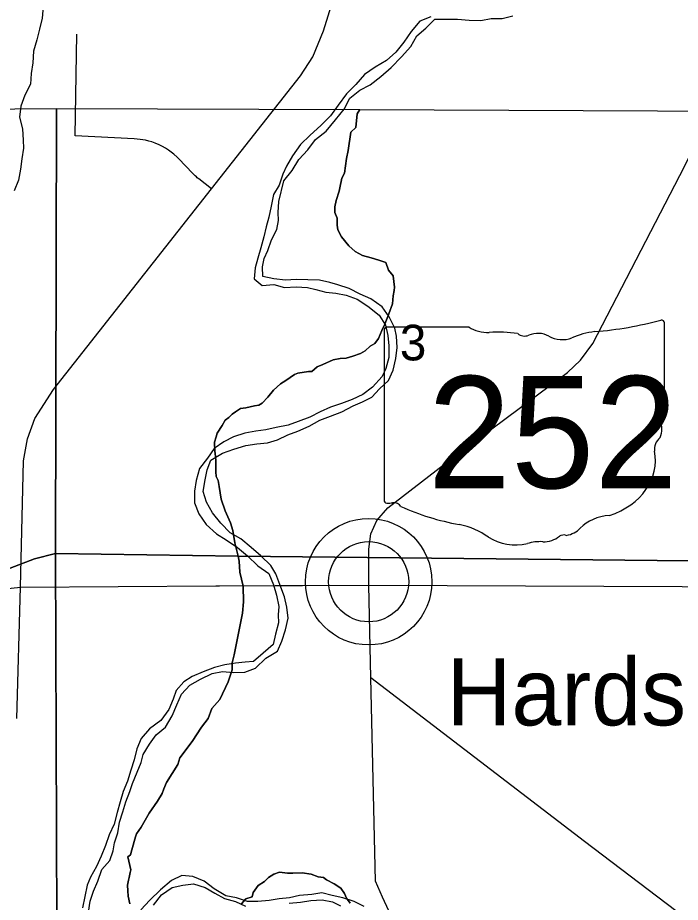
# Model space of a CAD drawing. Extents: x 1985906 to 2277390, y 930619 to 1324581.
# Drawn here: x 2123724 to 2127840, y 1186203 to 1191696 of the extents above; entities that cross this region are included whole.
import ezdxf

# ---------------------------------------------------------------- set-up
doc = ezdxf.new("R2010")
doc.units = 0
for name, color, linetype in [('GM_X_County_Road', 7, 'Continuous'), ('GM_X_Major_River', 7, 'Continuous'), ('GM_X_Minor_River', 7, 'Continuous'), ('GM_X_Section', 7, 'Continuous'), ('GM_X_Section_Text', 7, 'Continuous'), ('GM_X_State_Location', 7, 'Continuous'), ('GM_X_State_Route', 7, 'Continuous'), ('GM_X_State_Shield', 7, 'Continuous'), ('GM_X_Township_Road', 7, 'Continuous'), ('GM_X_Unincorporated', 7, 'Continuous'), ('GM_X_Unincorporated_Location', 7, 'Continuous'), ('GM_X_Unincorporated_Text', 7, 'Continuous')]:
    doc.layers.add(name, color=color, linetype=linetype)

msp = doc.modelspace()

# ---------------------------------------------------------------- linework, layer by layer
at = {"layer": 'GM_X_County_Road'}
for points in [[(2113466.5, 1188070.4), (2113653.8, 1188199.2), (2113695.5, 1188217.9), (2113779.5, 1188221.1), (2116798.7, 1188206.7), (2118646.8, 1188198), (2122654, 1188164.9), (2123002.2, 1188159.9), (2123132.4, 1188147.7), (2123314.9, 1188106.3), (2123399, 1188099.4), (2123455, 1188102.2), (2123580.7, 1188130.1), (2123682.4, 1188153.6), (2123742.3, 1188160.5), (2124955.1, 1188167.2)], [(2125904.3, 1188172.5), (2128825.3, 1188158.7), (2131295.9, 1188151.6), (2134116.2, 1188173.5), (2135922.4, 1188187.2), (2135944.4, 1188187.3), (2136554.4, 1188198), (2137775.2, 1188209.4), (2139494.6, 1188225.5)], [(2124955.1, 1188167.2), (2124977.7, 1188167.4), (2125324.3, 1188169.3)], [(2125324.3, 1188169.3), (2125338.1, 1188169.4), (2125482.5, 1188170.2)], [(2125482.5, 1188170.2), (2125492.5, 1188170.2), (2125904.3, 1188172.5)], [(2135840.4, 1180019.3), (2135823.3, 1180060.7), (2135695.6, 1180178.5), (2135581, 1180235), (2133980.5, 1181451.2), (2132625.8, 1182463.9), (2132406.3, 1182639.4), (2129738, 1184687.5), (2127246.1, 1186580.6), (2125917.8, 1187596.2)]]:
    msp.add_lwpolyline(points, dxfattribs=at)
at = {"layer": 'GM_X_Major_River'}
for points in [[(2126289.7, 1191702.3), (2126221.8, 1191673.8), (2126168, 1191611.3), (2126122.3, 1191544.9), (2126072.6, 1191482.5), (2126014.8, 1191430), (2125944.9, 1191389.6), (2125879.1, 1191343.1), (2125825.3, 1191280.6), (2125765.6, 1191224.1), (2125715.8, 1191153.7), (2125668.1, 1191087.2), (2125606.4, 1191026.7), (2125540.6, 1190966.2), (2125480.8, 1190907.7), (2125431.1, 1190837.3), (2125393.4, 1190774.9), (2125371.6, 1190724.7), (2125347.9, 1190656.4), (2125312.2, 1190598), (2125298.5, 1190525.8), (2125284.8, 1190457.5), (2125267.1, 1190397.3), (2125253.4, 1190335), (2125233.7, 1190266.8), (2125216, 1190202.5), (2125198.3, 1190142.3), (2125192.6, 1190074.1), (2125242.9, 1190032.2), (2125314.9, 1190038.7), (2125381.1, 1190021), (2125453.1, 1190025.4), (2125525.2, 1190019.8), (2125575.3, 1190008.1), (2125637.5, 1189992.4), (2125699.6, 1189984.7), (2125763.7, 1189973.1), (2125831.9, 1189947.4), (2125898.1, 1189905.6), (2125968.5, 1189847.9), (2126008.8, 1189786), (2126023.1, 1189721.9), (2126029.5, 1189657.8), (2126029.8, 1189585.6), (2126010.1, 1189517.3), (2125988.4, 1189467.1), (2125928.6, 1189402.6), (2125868.8, 1189356.1), (2125800.9, 1189325.7), (2125734.9, 1189301.2), (2125667, 1189276.8), (2125603.1, 1189248.3), (2125539.2, 1189215.9), (2125467.2, 1189189.4), (2125403.3, 1189165)], [(2125807.1, 1189285.6), (2125865, 1189310), (2125924.9, 1189340.4), (2125970.7, 1189390.8), (2126026.5, 1189443.2), (2126056.2, 1189507.6), (2126073.9, 1189579.8), (2126081.6, 1189648), (2126077.2, 1189718.2), (2126067, 1189768.3), (2126032.6, 1189838.2), (2125988.2, 1189900.1), (2125917.9, 1189949.9), (2125851.7, 1189979.6), (2125783.5, 1190013.3), (2125713.3, 1190036.9), (2125663.2, 1190050.7), (2125599.1, 1190066.3), (2125454.9, 1190069.5), (2125386.9, 1190067.1), (2125314.7, 1190074.8), (2125246.6, 1190088.4), (2125244.3, 1190148.5), (2125256.1, 1190200.7), (2125277.9, 1190251), (2125301.5, 1190317.3), (2125333.3, 1190381.6), (2125345, 1190435.8), (2125342.8, 1190485.9), (2125346.4, 1190554.1), (2125377.8, 1190682.6), (2125429.6, 1190747.1), (2125471.3, 1190815.4), (2125527, 1190875.9), (2125574.8, 1190940.3), (2125640.6, 1190990.8), (2125698.3, 1191061.3), (2125752, 1191127.8), (2125787.7, 1191196.2), (2125849.5, 1191246.7), (2125913.4, 1191279.1), (2125979.2, 1191331.6), (2126045, 1191386.1), (2126108.8, 1191452.6), (2126166.5, 1191517.1), (2126204.2, 1191583.5), (2126260, 1191631.9), (2126315.8, 1191686.4), (2126455.9, 1191687.2), (2126528, 1191681.6), (2126600.1, 1191677.9), (2126666.1, 1191690.4), (2126734.2, 1191690.7), (2126800.2, 1191707.2)], [(2124162.9, 1186140.5), (2124174.6, 1186208.7), (2124194.3, 1186271), (2124222, 1186333.3), (2124245.7, 1186405.6), (2124295.5, 1186462.1), (2124317.2, 1186522.3), (2124325, 1186572.5), (2124346.7, 1186634.8), (2124356.4, 1186701), (2124376.1, 1186765.3), (2124395.8, 1186825.5), (2124421.5, 1186889.8), (2124437.3, 1186940.1), (2124467, 1187010.4), (2124490.7, 1187070.7), (2124504.4, 1187120.9), (2124542.2, 1187185.2), (2124583.9, 1187241.6), (2124641.7, 1187290.1), (2124683.4, 1187360.5), (2124713.1, 1187428.8), (2124740.8, 1187495.1), (2124792.6, 1187551.6), (2124860.5, 1187588.1), (2124932.4, 1187622.5), (2124996.4, 1187636.9), (2125064.5, 1187629.3), (2125134.5, 1187631.7), (2125200.5, 1187656.1), (2125266.2, 1187718.7), (2125338.1, 1187761.2), (2125365.8, 1187823.5), (2125387.5, 1187893.8), (2125405.2, 1187966.1), (2125396.8, 1188036.2), (2125380.5, 1188100.3), (2125352.1, 1188176.3), (2125327.7, 1188242.3), (2125297.4, 1188294.3), (2125235.1, 1188354.1), (2125174.8, 1188405.8), (2125110.5, 1188459.6), (2125044.2, 1188497.3), (2124985.9, 1188557.1), (2124933.5, 1188621), (2124897.1, 1188687), (2124876.8, 1188753), (2124888.5, 1188825.2), (2124900.2, 1188887.5), (2124923.9, 1188947.8), (2124995.7, 1188992.3), (2125067.7, 1189016.8), (2125141.6, 1189039.2), (2125209.7, 1189049.6), (2125275.7, 1189056), (2125337.7, 1189074.4), (2125401.6, 1189104.9), (2125463.5, 1189129.3), (2125535.4, 1189159.8), (2125601.3, 1189196.2), (2125667.3, 1189220.6), (2125737.2, 1189249.1), (2125807.1, 1189285.6)], [(2125403.3, 1189165), (2125329.3, 1189150.6), (2125265.3, 1189136.2), (2125203.3, 1189127.8), (2125135.3, 1189115.4), (2125065.3, 1189092.9), (2125005.4, 1189062.5), (2124943.6, 1189020), (2124903.8, 1188959.7), (2124854.1, 1188897.2), (2124832.4, 1188822.9), (2124822.7, 1188756.7), (2124823.1, 1188682.5), (2124849.5, 1188614.5), (2124895.8, 1188548.6), (2124958.2, 1188490.8), (2125018.4, 1188453.1), (2125088.7, 1188405.4), (2125151, 1188353.6), (2125215.4, 1188291.8), (2125283.7, 1188244.1), (2125314, 1188174.1), (2125332.4, 1188110), (2125346.7, 1188039.9), (2125343, 1187987.8), (2125343.2, 1187937.6), (2125325.6, 1187867.4), (2125311.9, 1187803.1), (2125248.1, 1187750.6), (2125188.3, 1187698.2), (2125136.2, 1187693.9), (2125076.2, 1187687.5), (2125010.2, 1187677.1), (2124946.2, 1187660.7), (2124876.3, 1187634.3), (2124808.4, 1187605.8), (2124756.5, 1187571.4), (2124708.7, 1187517), (2124688.9, 1187464.8), (2124663.2, 1187400.5), (2124613.5, 1187332), (2124543.7, 1187279.5), (2124492, 1187219), (2124464.2, 1187154.7), (2124446.6, 1187086.5), (2124426.8, 1187024.2), (2124405.2, 1186955.9), (2124379.5, 1186891.6), (2124359.7, 1186827.3), (2124342.1, 1186761.1), (2124322.4, 1186688.8), (2124292.7, 1186622.4), (2124269, 1186556.1), (2124243.3, 1186489.8), (2124213.6, 1186425.5), (2124175.9, 1186359.1), (2124156.1, 1186308.9), (2124140.4, 1186238.6), (2124126.8, 1186168.4)], [(2125876.4, 1186176.3), (2125814.1, 1186208.1), (2125744, 1186229.7), (2125677.8, 1186245.4), (2125613.7, 1186261.1), (2125551.7, 1186250.7), (2125475.6, 1186244.2), (2125411.7, 1186229.8), (2125347.6, 1186223.5), (2125285.6, 1186213.1), (2125215.6, 1186206.7), (2125151.5, 1186208.3), (2125083.3, 1186230), (2125017.2, 1186243.6), (2124944.9, 1186287.3), (2124882.7, 1186333.1), (2124812.4, 1186362.8), (2124744.3, 1186368.4), (2124678.4, 1186337.9), (2124610.7, 1186279.4), (2124544.9, 1186216.9), (2124489.1, 1186156.4)], [(2124567.1, 1186184.9), (2124616.8, 1186249.4), (2124682.7, 1186293.8), (2124750.7, 1186308.3), (2124816.7, 1186316.7), (2124888.8, 1186295), (2124949.1, 1186259.3), (2125009.3, 1186225.5), (2125077.4, 1186207.9), (2125139.7, 1186178.2)], [(2125409.8, 1186197.8), (2125479.8, 1186204.2), (2125545.9, 1186214.6), (2125615.9, 1186217), (2125680, 1186205.3), (2125730.2, 1186181.5)]]:
    msp.add_lwpolyline(points, dxfattribs=at)
at = {"layer": 'GM_X_Minor_River'}
msp.add_lwpolyline([(2123882.6, 1191765.1), (2123876.7, 1191692.9), (2123858.8, 1191624.6), (2123842.9, 1191558.4), (2123822.9, 1191488.2), (2123817, 1191416), (2123807.1, 1191349.8), (2123803.2, 1191283.6), (2123769.3, 1191215.3), (2123743.3, 1191147), (2123735.4, 1191078.8), (2123753.5, 1191006.7), (2123757.6, 1190936.5), (2123759.7, 1190886.4), (2123749.8, 1190820.2), (2123741.9, 1190756), (2123728, 1190687.8), (2123702, 1190621.5)], dxfattribs=at)
at = {"layer": 'GM_X_Section'}
for points in [[(2121366.5, 1191111.6), (2123964.8, 1191131.2), (2123957.9, 1188368.9), (2123829.3, 1188335.4), (2123411, 1188176.3), (2123133.9, 1188300.6), (2121403.4, 1188330.1)], [(2123964.8, 1191131.2), (2125849.9, 1191126.6), (2125832.4, 1191098.2), (2125824.9, 1191013.3), (2125793.6, 1190984.9), (2125776.8, 1190870.3), (2125766.2, 1190821.7), (2125754.6, 1190730), (2125737.1, 1190699), (2125725.2, 1190639.7), (2125721.3, 1190618.1), (2125702.6, 1190560.1), (2125694.6, 1190522.3), (2125693.6, 1190487.3), (2125708.9, 1190450.9), (2125707.9, 1190407.7), (2125712.3, 1190378.1), (2125734.6, 1190335), (2125780.3, 1190279.8), (2125820.3, 1190243.4), (2125865.8, 1190219.2), (2125919.4, 1190204.4), (2125967.5, 1190189.7), (2126011.5, 1190174.9), (2126028.3, 1190127.7), (2126056, 1190092.7), (2126064.8, 1190022.6), (2126063.6, 1190001.1), (2126057, 1189968.7), (2126052, 1189920.1), (2126030.6, 1189856.8), (2126003.7, 1189793.3), (2125986.2, 1189752.9), (2125964.7, 1189703), (2125941.6, 1189671.9), (2125914.3, 1189657), (2125883, 1189627.4), (2125853, 1189609.8), (2125805.2, 1189593.5), (2125764.1, 1189582.7), (2125727.2, 1189578.6), (2125684.7, 1189571.8), (2125620.5, 1189542.1), (2125585, 1189527.2), (2125551, 1189498.8), (2125530.4, 1189498.8), (2125464.7, 1189487.9), (2125442.8, 1189481.1), (2125389.7, 1189442), (2125356.9, 1189423.1), (2125313.4, 1189382.6), (2125278.1, 1189339.4), (2125242.8, 1189302.9), (2125222.3, 1189290.7), (2125194.9, 1189286.7), (2125168.9, 1189278.5), (2125140.2, 1189273.1), (2125107.3, 1189269), (2125076, 1189247.4), (2125056.9, 1189233.9), (2125035.1, 1189213.6), (2125013.3, 1189196.1), (2124994.4, 1189163.7), (2124963.3, 1189115.1), (2124956.6, 1189093.5), (2124947.3, 1189059.8), (2124949.1, 1189004.6), (2124952.1, 1188973.5), (2124955.1, 1188943.9), (2124955.7, 1188876.5), (2124955.9, 1188846.8), (2124968.5, 1188822.6), (2124975.6, 1188784.8), (2124988.6, 1188705.3), (2125012.5, 1188633.9), (2125046.1, 1188558.4), (2125060.2, 1188511.2), (2125073.1, 1188434.4), (2125093, 1188351.2), (2123957.9, 1188368.9)], [(2121403.4, 1188330.1), (2123133.9, 1188300.6), (2123411, 1188176.3), (2123829.3, 1188335.4), (2123957.9, 1188368.9), (2123968.4, 1185491.2), (2121431.2, 1185505.3)]]:
    msp.add_lwpolyline(points, close=True, dxfattribs=at)
for points in [[(2129097.8, 1188310.2), (2125093, 1188351.2), (2125073.1, 1188434.4), (2125060.2, 1188511.2), (2125046.1, 1188558.4), (2125012.5, 1188633.9), (2124988.6, 1188705.3), (2124975.6, 1188784.8), (2124968.5, 1188822.6), (2124955.9, 1188846.8), (2124955.7, 1188876.5), (2124955.1, 1188943.9), (2124952.1, 1188973.5), (2124949.1, 1189004.6), (2124947.3, 1189059.8), (2124956.6, 1189093.5), (2124963.3, 1189115.1), (2124994.4, 1189163.7), (2125013.3, 1189196.1), (2125035.1, 1189213.6), (2125056.9, 1189233.9), (2125076, 1189247.4), (2125107.3, 1189269), (2125140.2, 1189273.1), (2125168.9, 1189278.5), (2125194.9, 1189286.7), (2125222.3, 1189290.7), (2125242.8, 1189302.9), (2125278.1, 1189339.4), (2125313.4, 1189382.6), (2125356.9, 1189423.1), (2125389.7, 1189442), (2125442.8, 1189481.1), (2125464.7, 1189487.9), (2125530.4, 1189498.8), (2125551, 1189498.8), (2125585, 1189527.2), (2125620.5, 1189542.1), (2125684.7, 1189571.8), (2125727.2, 1189578.6), (2125764.1, 1189582.7), (2125805.2, 1189593.5), (2125853, 1189609.8), (2125883, 1189627.4), (2125914.3, 1189657), (2125941.6, 1189671.9), (2125964.7, 1189703), (2125986.2, 1189752.9), (2126003.7, 1189793.3), (2126030.6, 1189856.8), (2126052, 1189920.1), (2126057, 1189968.7), (2126063.6, 1190001.1), (2126064.8, 1190022.6), (2126056, 1190092.7), (2126028.3, 1190127.7), (2126011.5, 1190174.9), (2125967.5, 1190189.7), (2125919.4, 1190204.4), (2125865.8, 1190219.2), (2125820.3, 1190243.4), (2125780.3, 1190279.8), (2125734.6, 1190335), (2125712.3, 1190378.1), (2125707.9, 1190407.7), (2125708.9, 1190450.9), (2125693.6, 1190487.3), (2125694.6, 1190522.3), (2125702.6, 1190560.1), (2125721.3, 1190618.1), (2125725.2, 1190639.7), (2125737.1, 1190699), (2125754.6, 1190730), (2125766.2, 1190821.7), (2125776.8, 1190870.3), (2125793.6, 1190984.9), (2125824.9, 1191013.3), (2125832.4, 1191098.2), (2125849.9, 1191126.6), (2129086.2, 1191111.6)], [(2123968.4, 1185491.2), (2123957.9, 1188368.9), (2125093, 1188351.2), (2125100.1, 1188321.2), (2125103.4, 1188252.4), (2125124.7, 1188164.8), (2125126.9, 1188067.8), (2125120.6, 1187997.6), (2125069.3, 1187740.1), (2125056, 1187688.8), (2125056.4, 1187645.7), (2125030.9, 1187571.5), (2124979.7, 1187462.2), (2124929.5, 1187406.9), (2124906.7, 1187343.5), (2124866, 1187289.5), (2124807.8, 1187201.8), (2124730.5, 1187100.5), (2124718.5, 1187057.4), (2124648.2, 1186946.7), (2124632, 1186907.6), (2124621.3, 1186879.3), (2124592.9, 1186830.7), (2124541.4, 1186756.5), (2124490.1, 1186670.1), (2124461.6, 1186628.3), (2124456.3, 1186609.4), (2124433.7, 1186528.5), (2124424.3, 1186497.5), (2124408, 1186485.3), (2124426.5, 1186404.4), (2124422.5, 1186386.9), (2124415.9, 1186355.9), (2124413.3, 1186341.1), (2124406.7, 1186310), (2124408.4, 1186273.6), (2124410, 1186239.9), (2124421.4, 1186194.1)], [(2124421.4, 1186194.1), (2124410, 1186239.9), (2124408.4, 1186273.6), (2124406.7, 1186310), (2124413.3, 1186341.1), (2124415.9, 1186355.9), (2124422.5, 1186386.9), (2124426.5, 1186404.4), (2124408, 1186485.3), (2124424.3, 1186497.5), (2124433.7, 1186528.5), (2124456.3, 1186609.4), (2124461.6, 1186628.3), (2124490.1, 1186670.1), (2124541.4, 1186756.5), (2124592.9, 1186830.7), (2124621.3, 1186879.3), (2124632, 1186907.6), (2124648.2, 1186946.7), (2124718.5, 1187057.4), (2124730.5, 1187100.5), (2124807.8, 1187201.8), (2124866, 1187289.5), (2124906.7, 1187343.5), (2124929.5, 1187406.9), (2124979.7, 1187462.2), (2125030.9, 1187571.5), (2125056.4, 1187645.7), (2125056, 1187688.8), (2125069.3, 1187740.1), (2125120.6, 1187997.6), (2125126.9, 1188067.8), (2125124.7, 1188164.8), (2125103.4, 1188252.4), (2125100.1, 1188321.2), (2125093, 1188351.2), (2129097.8, 1188310.2)], [(2125115, 1186193.7), (2125140.8, 1186223.4), (2125180.5, 1186236.9), (2125187.1, 1186263.9), (2125216.9, 1186307.1), (2125257.8, 1186331.4), (2125282.3, 1186355.7), (2125315, 1186377.3), (2125350.6, 1186389.5), (2125400, 1186384.2), (2125432.9, 1186382.9), (2125490.4, 1186385.6), (2125548.1, 1186377.6), (2125590.7, 1186361.5), (2125623.6, 1186356.2), (2125643, 1186341.4), (2125689.8, 1186317.2), (2125731.1, 1186290.2), (2125753.3, 1186256.6), (2125767.3, 1186228.3), (2125789.5, 1186197.3)], [(2125789.5, 1186197.3), (2125767.3, 1186228.3), (2125753.3, 1186256.6), (2125731.1, 1186290.2), (2125689.8, 1186317.2), (2125643, 1186341.4), (2125623.6, 1186356.2), (2125590.7, 1186361.5), (2125548.1, 1186377.6), (2125490.4, 1186385.6), (2125432.9, 1186382.9), (2125400, 1186384.2), (2125350.6, 1186389.5), (2125315, 1186377.3), (2125282.3, 1186355.7), (2125257.8, 1186331.4), (2125216.9, 1186307.1), (2125187.1, 1186263.9), (2125180.5, 1186236.9), (2125140.8, 1186223.4), (2125115, 1186193.7)]]:
    msp.add_lwpolyline(points, dxfattribs=at)
at = {"layer": 'GM_X_State_Route'}
msp.add_lwpolyline([(2126174.7, 1185836.3), (2125990.3, 1186235.5), (2125947.3, 1186333.4), (2125917.8, 1187596.2), (2125904.3, 1188172.5), (2125906.1, 1188395.2), (2125917.1, 1188491.6), (2125954.3, 1188574.3), (2126023.6, 1188653.3), (2126369.4, 1188919.9), (2127138.7, 1189492.1), (2127220, 1189569.2), (2127297.1, 1189672.4), (2127866.7, 1190772), (2128131.6, 1191304.6), (2128237.4, 1191542.4), (2128399.7, 1192118)], dxfattribs=at)
at = {"layer": 'GM_X_State_Shield'}
for p, q in [((2126527.7, 1189774.6), (2126018.1, 1189774.6)), ((2127741.2, 1189248), (2127741.2, 1189800.8)), ((2126001, 1189756.4), (2126001, 1188699.8)), ((2127741, 1189248.2), (2127741.2, 1189248))]:
    msp.add_line(p, q, dxfattribs=at)
for centre, major_axis, start_param, end_param in [((2126020.9, 1189758.7), (20.2, 0), 1.712693, 3.28349), ((2126649.1, 1189897.3), (195.5, 0), 4.042523, 4.731795), ((2127121.3, 1191215.2), (1845.5, 0), 4.814394, 5.042369), ((2127721.9, 1189803.1), (19.4, 0), 6.141152, 7.989035), ((2126713.9, 1189181.4), (702, 0), 1.404758, 1.657858), ((2126873.3, 1189764.1), (56.4, 0), 3.836095, 5.185415), ((2126956.1, 1189642), (117.3, 0), 0.950623, 2.079405), ((2127107.5, 1189809.5), (141.1, 0), 4.081561, 5.145723), ((2127356.7, 1189451.9), (371.3, 0), 1.699011, 2.107814), ((2127736.7, 1189207.5), (30, 0), 1.883978, 3.671073), ((2127720.5, 1189245.9), (20.7, 0), 5.05454, 6.418171), ((2127546, 1189137.6), (180, 0), 5.934695, 6.695948), ((2127810.6, 1189016.7), (130.9, 0), 2.387724, 3.262537), ((2127224.7, 1188946.4), (461.6, 0), 5.101752, 6.440018), ((2126021.1, 1188697.5), (20.3, 0), 3.00124, 4.508301), ((2126024.2, 1188805.6), (155.2, 0), 4.665946, 4.897461), ((2126055.9, 1188638.8), (56, 0), 0.519207, 1.627899), ((2126762.5, 1189588.2), (1332.7, 0), 4.195997, 4.488961), ((2127419.3, 1188403.1), (252.8, 0), 1.647645, 2.488434), ((2126365.2, 1188225.1), (417, 0), 0.823519, 1.323587), ((2127099, 1188597.4), (149.1, 0), 4.937069, 5.64225), ((2126816.2, 1188633.6), (264.6, 0), 4.026481, 4.996735), ((2126988.4, 1188554.5), (141, 0), 4.691044, 5.507374), ((2127115.9, 1188452.1), (39.7, 0), 1.147584, 2.315152), ((2126969.1, 1188268.3), (217.4, 0), 1.495662, 1.94098)]:
    msp.add_ellipse(centre, major_axis=major_axis, ratio=0.8, start_param=start_param, end_param=end_param, dxfattribs=at)
at = {"layer": 'GM_X_Township_Road'}
for points in [[(2123742.3, 1188160.5), (2123759.8, 1188944.6), (2123783.9, 1189081.2), (2123830.3, 1189206.2), (2123945.9, 1189386.2), (2124927.7, 1190633.2), (2125480, 1191334.7), (2125558.4, 1191454), (2125624.3, 1191615.4), (2125904.2, 1192515.4), (2125934.4, 1192658.2), (2126035.2, 1193133.4), (2126072.9, 1193420.7), (2126053.1, 1193488.1)], [(2124927.7, 1190633.2), (2124848.9, 1190694.8), (2124845.2, 1190697.8), (2124839.7, 1190702.4), (2124834, 1190707.2), (2124826.7, 1190713.9), (2124818.7, 1190721.4), (2124811.7, 1190728.3), (2124722.1, 1190821.2), (2124713.8, 1190829.6), (2124694.1, 1190847.5), (2124676.6, 1190861.7), (2124660.6, 1190873.2), (2124641.2, 1190885.8), (2124623.6, 1190895.8), (2124603.5, 1190905.9), (2124577.4, 1190917), (2124557.4, 1190924.1), (2124537.8, 1190929.9), (2124517.5, 1190934.8), (2124485.3, 1190940.3), (2124447.9, 1190943.3), (2124080.3, 1190962.6), (2124091.4, 1191592.9)], [(2123719.2, 1187344.2), (2123742.3, 1188160.5)]]:
    msp.add_lwpolyline(points, dxfattribs=at)
at = {"layer": 'GM_X_Unincorporated'}
for radius in [392.8, 249]:
    msp.add_circle((2125904.6, 1188193.4), radius, dxfattribs=at)
at = {"layer": 'GM_X_Unincorporated_Location'}
msp.add_line((2125904.6, 1188193.4), (2125904.6, 1188193.4), dxfattribs=at)

# ---------------------------------------------------------------- texts
at = {"layer": 'GM_X_Section_Text'}
msp.add_text('3', height=221, rotation=0, dxfattribs=at).set_placement((2126098.1, 1189567.9))
at = {"layer": 'GM_X_State_Location'}
for s in ['s', 'r']:
    msp.add_text(s, height=1, dxfattribs=at).set_placement((2126851.5, 1189157.9))
msp.add_text('252', height=1, rotation=0, dxfattribs=at).set_placement((2126498.5, 1189085.1))
at = {"layer": 'GM_X_State_Shield'}
msp.add_text('252', height=696.1, dxfattribs=at).set_placement((2126270.9, 1188774.3))
at = {"layer": 'GM_X_Unincorporated_Text'}
msp.add_text('Hardscrabble', height=417, rotation=0, dxfattribs=at).set_placement((2126388.5, 1187301.4))

doc.saveas('drawing.dxf')
